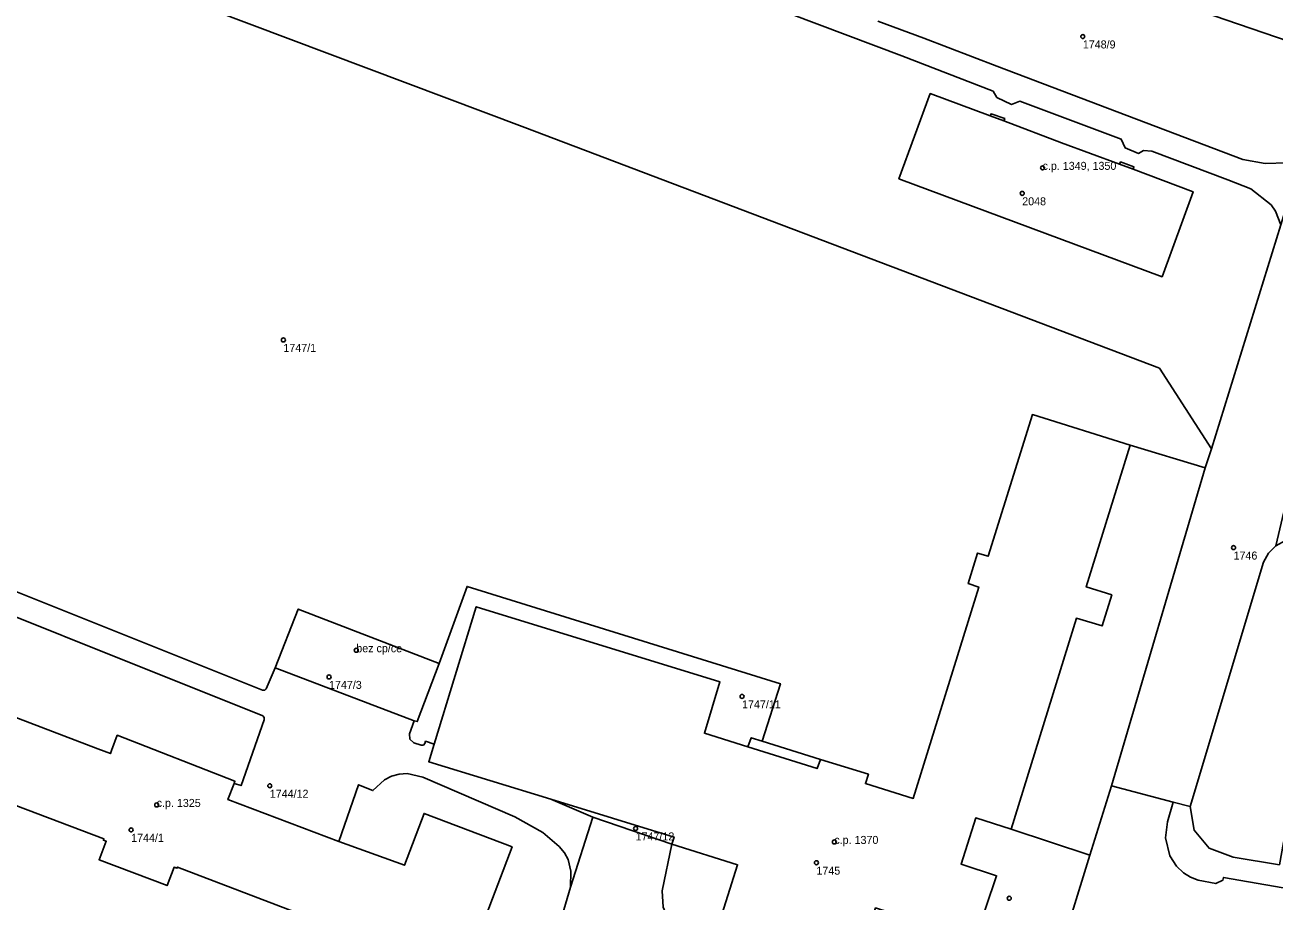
# Model space of a CAD drawing. Extents: x -878211 to -870363, y -1058464 to -1052522.
# Drawn here: x -874721.8 to -874565.6, y -1055676.2 to -1055566.8 of the extents above; entities that cross this region are included whole.
import ezdxf

# ---------------------------------------------------------------- set-up
doc = ezdxf.new("R2010")
doc.units = 0
for name, color, linetype in [('Definiční body', 7, 'Continuous'), ('Polygon budovy', 7, 'Continuous'), ('Polygon parcely', 7, 'Continuous')]:
    doc.layers.add(name, color=color, linetype=linetype)

msp = doc.modelspace()

# ---------------------------------------------------------------- linework, layer by layer
at = {"layer": 'Definiční body'}
for centre in [(-874589.62, -1055568.19994), (-874594.65, -1055584.60994), (-874597.19, -1055587.79994), (-874689.49, -1055606.11994), (-874570.79, -1055632.06994), (-874680.38, -1055644.88994), (-874683.79, -1055648.22994), (-874632.19, -1055650.65994), (-874691.19, -1055661.82994), (-874705.32, -1055664.21994), (-874708.51, -1055667.33994), (-874645.49, -1055667.15994), (-874620.66, -1055668.83994), (-874622.9, -1055671.43994), (-874598.81, -1055675.87994)]:
    msp.add_circle(centre, 0.25, dxfattribs=at)
at = {"layer": 'Polygon budovy'}
for points in [[(-874592.27, -1055581.47), (-874599.49, -1055578.75), (-874601.18, -1055578.13), (-874608.68, -1055575.34), (-874612.59, -1055585.97), (-874579.72, -1055598.22), (-874575.85, -1055587.6), (-874583.32, -1055584.79), (-874585.03, -1055584.16)], [(-874690.51, -1055647.07), (-874673.15, -1055653.71), (-874672.77, -1055653.81), (-874670.02, -1055646.54), (-874687.63, -1055639.74)]]:
    msp.add_lwpolyline(points, close=True, dxfattribs=at)
for points in [[(-874603.12, -1055681.11), (-874600.4, -1055673.07), (-874604.82, -1055671.61), (-874602.99, -1055665.85), (-874598.57, -1055667.23), (-874590.42, -1055640.9), (-874587.22, -1055641.84), (-874586, -1055637.97), (-874589.19, -1055636.98), (-874583.71, -1055619.25), (-874595.91, -1055615.44), (-874601.44, -1055633.15), (-874602.77, -1055632.74), (-874603.93, -1055636.56), (-874602.61, -1055636.99), (-874610.8, -1055663.41), (-874616.77, -1055661.56), (-874616.41, -1055660.38), (-874622.38, -1055658.53), (-874622.81, -1055659.68), (-874631.48, -1055656.95), (-874636.9, -1055655.27), (-874634.95, -1055648.85), (-874665.4, -1055639.45), (-874670.65, -1055656.62), (-874671.32, -1055658.82), (-874656.09, -1055663.5), (-874640.68, -1055668.23), (-874640.97, -1055669.11), (-874632.75, -1055671.7), (-874635.92, -1055681.74)], [(-874667.73, -1055687.39), (-874660.91, -1055669.46), (-874671.91, -1055665.28), (-874674.36, -1055671.76), (-874682.58, -1055668.79), (-874696.41, -1055663.54), (-874695.65, -1055661.54), (-874695.55, -1055661.25), (-874710.24, -1055655.51), (-874710.96, -1055657.43), (-874711.1, -1055657.81), (-874712.68, -1055657.21), (-874733.08, -1055649.43)], [(-874736.71, -1055659.1), (-874711.92, -1055668.47), (-874711.98, -1055668.63), (-874711.63, -1055668.76), (-874712.52, -1055671.07), (-874704.02, -1055674.3), (-874703.14, -1055672), (-874702.79, -1055672.14), (-874702.73, -1055671.99), (-874678.06, -1055681.41)]]:
    msp.add_lwpolyline(points, dxfattribs=at)
at = {"layer": 'Polygon parcely'}
for points in [[(-874738.01, -1055549.94), (-874659.32, -1055579.55), (-874580.05, -1055609.64), (-874573.54, -1055619.74), (-874564.87, -1055591.74), (-874565.56, -1055590.03), (-874566.1, -1055589.24), (-874568.64, -1055587.22), (-874571.49, -1055586.09), (-874580.98, -1055582.52), (-874582.02, -1055582.45), (-874582.65, -1055582.8), (-874584.32, -1055582.11), (-874584.82, -1055581.04), (-874597.48, -1055576.26), (-874598.52, -1055576.68), (-874600.35, -1055575.81), (-874600.82, -1055575.01), (-874612.24, -1055570.61), (-874639.86, -1055560.15), (-874644.21, -1055560.72), (-874689.36, -1055543.85), (-874691.96, -1055540.21), (-874745.43, -1055520.12)], [(-874740.88, -1055630.37), (-874692.09, -1055649.89), (-874691.82, -1055649.88), (-874691.63, -1055649.69), (-874690.51, -1055647.07), (-874687.63, -1055639.74), (-874670.02, -1055646.54), (-874666.55, -1055636.91), (-874627.4, -1055649.07), (-874629.67, -1055656.25), (-874622.38, -1055658.53), (-874616.41, -1055660.38), (-874616.77, -1055661.56), (-874610.8, -1055663.41), (-874602.61, -1055636.99), (-874603.93, -1055636.56), (-874602.77, -1055632.74), (-874601.44, -1055633.15), (-874595.91, -1055615.44), (-874583.71, -1055619.25), (-874574.32, -1055622.11), (-874573.54, -1055619.74), (-874580.05, -1055609.64), (-874659.32, -1055579.55), (-874738.01, -1055549.94)], [(-874639.86, -1055560.15), (-874612.24, -1055570.61), (-874600.82, -1055575.01), (-874600.35, -1055575.81), (-874598.52, -1055576.68), (-874597.48, -1055576.26), (-874584.82, -1055581.04), (-874584.32, -1055582.11), (-874582.65, -1055582.8), (-874582.02, -1055582.45), (-874580.98, -1055582.52), (-874571.49, -1055586.09), (-874568.64, -1055587.22), (-874566.1, -1055589.24), (-874565.56, -1055590.03), (-874564.87, -1055591.74), (-874562.2, -1055583.1), (-874564.15, -1055583.98), (-874566.83, -1055584.08), (-874569.63, -1055583.57), (-874582.92, -1055578.52), (-874600.37, -1055571.91), (-874609.5, -1055568.42), (-874615.21, -1055566.28)], [(-874615.21, -1055566.28), (-874609.5, -1055568.42), (-874600.37, -1055571.91), (-874582.92, -1055578.52), (-874569.63, -1055583.57), (-874566.83, -1055584.08), (-874564.15, -1055583.98), (-874562.2, -1055583.1), (-874560.39, -1055576.83), (-874560.12, -1055575.14), (-874560.81, -1055572.07), (-874562.34, -1055569.99), (-874563.85, -1055568.81), (-874579.53, -1055563.4)], [(-874579.53, -1055563.4), (-874563.85, -1055568.81)], [(-874603.12, -1055681.11), (-874600.4, -1055673.07), (-874604.82, -1055671.61), (-874602.99, -1055665.85), (-874598.57, -1055667.23), (-874588.76, -1055670.48), (-874586.03, -1055661.83), (-874574.32, -1055622.11), (-874583.71, -1055619.25), (-874595.91, -1055615.44), (-874601.44, -1055633.15), (-874602.77, -1055632.74), (-874603.93, -1055636.56), (-874602.61, -1055636.99), (-874610.8, -1055663.41), (-874616.77, -1055661.56), (-874616.41, -1055660.38), (-874622.38, -1055658.53), (-874629.67, -1055656.25), (-874631.05, -1055655.82), (-874631.48, -1055656.95), (-874636.9, -1055655.27), (-874634.95, -1055648.85), (-874665.4, -1055639.45), (-874670.65, -1055656.62), (-874671.32, -1055658.82), (-874656.09, -1055663.5), (-874640.68, -1055668.23), (-874640.97, -1055669.11), (-874632.75, -1055671.7), (-874635.92, -1055681.74)], [(-874742.01, -1055633.1), (-874692.07, -1055653.09), (-874691.89, -1055653.29), (-874691.88, -1055653.57), (-874694.78, -1055661.81), (-874695.65, -1055661.54), (-874696.41, -1055663.54), (-874682.58, -1055668.79), (-874680.12, -1055661.7), (-874678.31, -1055662.43), (-874676.87, -1055661.1), (-874675.99, -1055660.63), (-874675.03, -1055660.36), (-874674.04, -1055660.31), (-874672.08, -1055660.73), (-874660.57, -1055665.7), (-874657.09, -1055667.68), (-874655.05, -1055669.43), (-874654.39, -1055670.2), (-874653.93, -1055671.04), (-874653.6, -1055672.5), (-874653.61, -1055674.5), (-874650.84, -1055665.75), (-874656.09, -1055663.5), (-874671.32, -1055658.82), (-874670.65, -1055656.62), (-874671.72, -1055656.26), (-874671.82, -1055656.55), (-874671.99, -1055656.74), (-874672.29, -1055656.76), (-874673.19, -1055656.44), (-874673.68, -1055656.02), (-874673.73, -1055655.35), (-874673.15, -1055653.71), (-874690.51, -1055647.07), (-874691.63, -1055649.69), (-874691.82, -1055649.88), (-874692.09, -1055649.89), (-874740.88, -1055630.37)], [(-874655.27, -1055680.17), (-874653.61, -1055674.5), (-874653.6, -1055672.5), (-874653.93, -1055671.04), (-874654.39, -1055670.2), (-874655.05, -1055669.43), (-874657.09, -1055667.68), (-874660.57, -1055665.7), (-874672.08, -1055660.73), (-874674.04, -1055660.31), (-874675.03, -1055660.36), (-874675.99, -1055660.63), (-874676.87, -1055661.1), (-874678.31, -1055662.43), (-874680.12, -1055661.7), (-874682.58, -1055668.79), (-874696.41, -1055663.54), (-874695.65, -1055661.54), (-874694.78, -1055661.81), (-874691.88, -1055653.57), (-874691.89, -1055653.29), (-874692.07, -1055653.09), (-874742.01, -1055633.1)], [(-874539.37, -1055678.93), (-874572.03, -1055673.27), (-874572.11, -1055673.61), (-874573.01, -1055674.05), (-874575.22, -1055673.61), (-874576.18, -1055673.25), (-874577.05, -1055672.72), (-874577.93, -1055671.88), (-874578.75, -1055670.59), (-874579.27, -1055668.32), (-874579.03, -1055666.31), (-874578.35, -1055663.86), (-874586.03, -1055661.83), (-874588.76, -1055670.48), (-874593.65, -1055686.45)], [(-874565.06, -1055671.69), (-874570.83, -1055670.75), (-874573.84, -1055669.64), (-874575.7, -1055667.38), (-874576.21, -1055664.43), (-874578.35, -1055663.86), (-874579.03, -1055666.31), (-874579.27, -1055668.32), (-874578.75, -1055670.59), (-874577.93, -1055671.88), (-874577.05, -1055672.72), (-874576.18, -1055673.25), (-874575.22, -1055673.61), (-874573.01, -1055674.05), (-874572.11, -1055673.61), (-874572.03, -1055673.27), (-874539.37, -1055678.93)], [(-874642.04, -1055676.98), (-874642.17, -1055674.95), (-874640.97, -1055669.11), (-874650.84, -1055665.75), (-874653.61, -1055674.5), (-874655.27, -1055680.17)]]:
    msp.add_lwpolyline(points, dxfattribs=at)
for points in [[(-874562.98, -1055621.2), (-874561.02, -1055612.88), (-874548.16, -1055572.06), (-874547.82, -1055571.23), (-874545.84, -1055569.2), (-874550.08, -1055571.18), (-874563.47, -1055566.82), (-874561.52, -1055568.14), (-874559.23, -1055571.01), (-874558.17, -1055576.31), (-874558.4, -1055578.09), (-874559.15, -1055579.94), (-874560.73, -1055582.05), (-874562.2, -1055583.1), (-874564.87, -1055591.74), (-874573.54, -1055619.74), (-874574.32, -1055622.11), (-874586.03, -1055661.83), (-874578.35, -1055663.86), (-874576.21, -1055664.43), (-874567.06, -1055633.88), (-874566.43, -1055632.77), (-874565.49, -1055631.84), (-874564.49, -1055627.58)], [(-874592.27, -1055581.47), (-874599.49, -1055578.75), (-874599.37, -1055578.46), (-874601.08, -1055577.85), (-874601.18, -1055578.13), (-874608.68, -1055575.34), (-874612.59, -1055585.97), (-874579.72, -1055598.22), (-874575.85, -1055587.6), (-874583.32, -1055584.79), (-874583.23, -1055584.49), (-874584.9, -1055583.86), (-874585.03, -1055584.16)], [(-874592.27, -1055581.47), (-874585.03, -1055584.16), (-874584.9, -1055583.86), (-874583.23, -1055584.49), (-874583.32, -1055584.79), (-874575.85, -1055587.6), (-874579.72, -1055598.22), (-874612.59, -1055585.97), (-874608.68, -1055575.34), (-874601.18, -1055578.13), (-874601.08, -1055577.85), (-874599.37, -1055578.46), (-874599.49, -1055578.75)], [(-874564.3, -1055631.17), (-874565.49, -1055631.84), (-874566.43, -1055632.77), (-874567.06, -1055633.88), (-874576.21, -1055664.43), (-874575.7, -1055667.38), (-874573.84, -1055669.64), (-874570.83, -1055670.75), (-874565.06, -1055671.69), (-874563.3, -1055661.93), (-874558.36, -1055662.83), (-874557.92, -1055660.29), (-874556.09, -1055660.64), (-874555.23, -1055656.08), (-874554.23, -1055651.15), (-874556.8, -1055650.69), (-874555.77, -1055645.93), (-874553.14, -1055646.47), (-874551.36, -1055646.77), (-874548.72, -1055632.69), (-874557.42, -1055631.09), (-874560.89, -1055630.74), (-874563.23, -1055630.86)], [(-874629.67, -1055656.25), (-874627.4, -1055649.07), (-874666.55, -1055636.91), (-874670.02, -1055646.54), (-874672.77, -1055653.81), (-874673.15, -1055653.71), (-874673.73, -1055655.35), (-874673.68, -1055656.02), (-874673.19, -1055656.44), (-874672.29, -1055656.76), (-874671.99, -1055656.74), (-874671.82, -1055656.55), (-874671.72, -1055656.26), (-874670.65, -1055656.62), (-874665.4, -1055639.45), (-874634.95, -1055648.85), (-874636.9, -1055655.27), (-874631.48, -1055656.95), (-874631.05, -1055655.82)], [(-874690.51, -1055647.07), (-874673.15, -1055653.71), (-874672.77, -1055653.81), (-874670.02, -1055646.54), (-874687.63, -1055639.74)], [(-874656.09, -1055663.5), (-874650.84, -1055665.75), (-874640.97, -1055669.11), (-874640.68, -1055668.23)], [(-874588.76, -1055670.48), (-874598.57, -1055667.23), (-874602.99, -1055665.85), (-874604.82, -1055671.61), (-874600.4, -1055673.07), (-874603.12, -1055681.11), (-874598.18, -1055682.73), (-874595.53, -1055684.23), (-874593.65, -1055686.45)], [(-874640.97, -1055669.11), (-874642.17, -1055674.95), (-874642.04, -1055676.98), (-874641.24, -1055678.85), (-874639.91, -1055680.39), (-874638.16, -1055681.43), (-874618.87, -1055687.67), (-874599.6, -1055693.79), (-874597.57, -1055693.9), (-874595.95, -1055693.5), (-874593.65, -1055686.45), (-874595.53, -1055684.23), (-874598.18, -1055682.73), (-874603.12, -1055681.11), (-874615.51, -1055677.08), (-874618.73, -1055687.18), (-874635.92, -1055681.74), (-874632.75, -1055671.7)]]:
    msp.add_lwpolyline(points, close=True, dxfattribs=at)

# ---------------------------------------------------------------- texts
at = {"layer": 'Definiční body'}
for s, p in [('1748/9', (-874589.62, -1055569.689)), ('c.p. 1349, 1350', (-874594.65, -1055584.86)), ('2048', (-874597.19, -1055589.289)), ('1747/1', (-874689.49, -1055607.609)), ('1746', (-874570.79, -1055633.559)), ('bez cp/ce', (-874680.38, -1055645.139)), ('1747/3', (-874683.79, -1055649.719)), ('1747/11', (-874632.19, -1055652.149)), ('c.p. 1325', (-874705.32, -1055664.47)), ('1744/12', (-874691.19, -1055663.319)), ('1744/1', (-874708.51, -1055668.829)), ('1747/12', (-874645.49, -1055668.649)), ('c.p. 1370', (-874620.66, -1055669.09)), ('1745', (-874622.9, -1055672.929))]:
    msp.add_text(s, height=0.999996, dxfattribs=at).set_placement(p)

doc.saveas('drawing.dxf')
